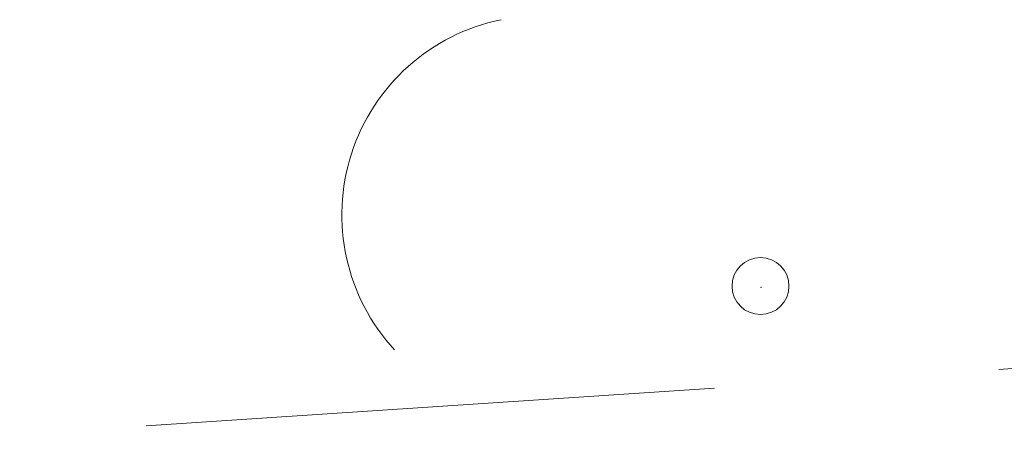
# Model space of a CAD drawing. Header units: metres. Extents: x 5504996 to 5514259, y 5943254 to 5951281.
# Tile 442 of 656: x 5509756.288 to 5509758.017, y 5948021.089 to 5948021.81. Entities that reach past the tile are written whole.
import ezdxf

# ---------------------------------------------------------------- set-up
doc = ezdxf.new("R2010")
doc.units = ezdxf.units.M
doc.linetypes.add('L_0_04', pattern=[1.5, 1, -0.5])
for name, color, linetype, lineweight, true_color in [('BDZ_ObiektPrzyrodniczy_P_OBOP02_01', 7, 'CONTINUOUS', 18, 0x000000), ('OT_Skarpa', 7, 'CONTINUOUS', 18, 0x000000), ('pomiar', 7, 'CONTINUOUS', 18, 0x000000)]:
    doc.layers.add(name, color=color, linetype=linetype, lineweight=lineweight, true_color=true_color)

msp = doc.modelspace()

# ---------------------------------------------------------------- linework, layer by layer
at = {"layer": 'BDZ_ObiektPrzyrodniczy_P_OBOP02_01', "color": 96, "linetype": 'Continuous', "lineweight": 18, "true_color": 0x007f00}
msp.add_circle((5509757.589, 5948021.342), 0.05, dxfattribs=at)
msp.add_circle((5509757.589, 5948021.342), 0.05, dxfattribs=at)
msp.add_arc((5509757.204, 5948021.467), 0.35, 101.6336, 222.6627, dxfattribs=at)
at = {"layer": 'OT_Skarpa', "color": 18, "linetype": 'L_0_04', "lineweight": 18, "true_color": 0x000000, "flags": 128}
msp.add_lwpolyline([(5509859.35, 5947964.83), (5509858.47, 5947961.86), (5509843.49, 5947961.98), (5509812.1, 5947963.63), (5509765.56, 5947968.34), (5509741.02, 5947976.38), (5509734.69, 5947990.46), (5509740.62, 5948009.56), (5509750.37, 5948020.69), (5509762, 5948021.46), (5509761.63, 5948018.59), (5509755.58, 5948015.71), (5509746.31, 5948007.37), (5509738.81, 5947990.83), (5509743.91, 5947980.28), (5509767.3, 5947971.77), (5509812.1, 5947967.66), (5509844.34, 5947964.97)], close=True, dxfattribs=at)
at = {"layer": 'pomiar'}
msp.add_point((5509757.59, 5948021.34, 54.43), dxfattribs=at)

doc.saveas('drawing.dxf')
